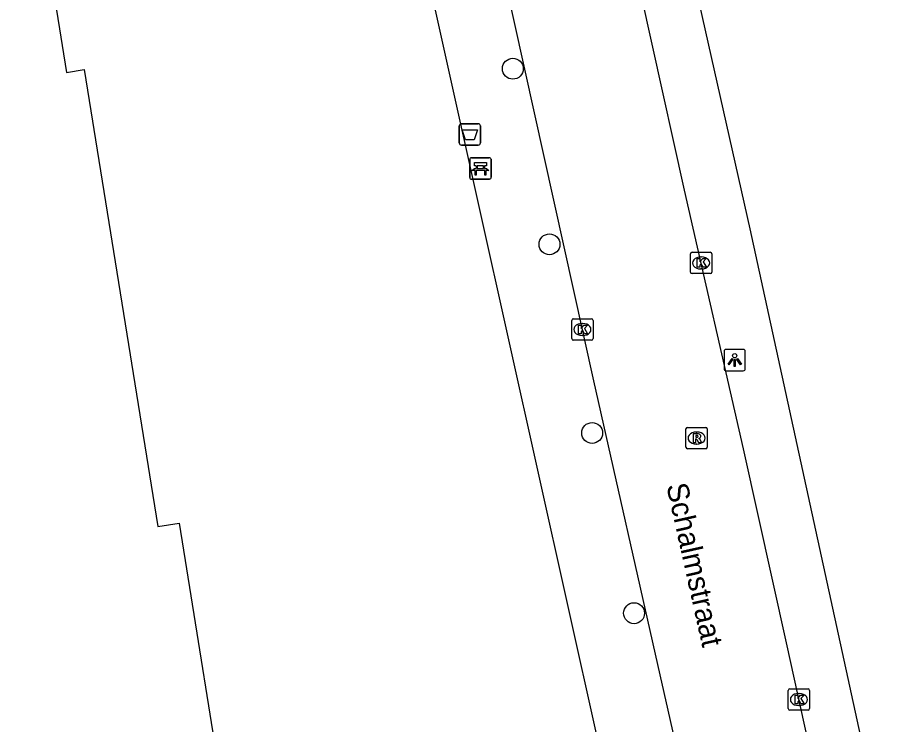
# Model space of a CAD drawing. Extents: x 162074 to 163034, y 381824 to 382557.
# Drawn here: x 162177.89 to 162219.29, y 382363.94 to 382397 of the extents above; entities that cross this region are included whole.
import ezdxf

# ---------------------------------------------------------------- set-up
doc = ezdxf.new("R2010")
doc.units = 0
for name, color, linetype in [('IMGEO_Afvalbak', 7, 'Continuous'), ('IMGEO_Bank', 7, 'Continuous'), ('IMGEO_Boom', 7, 'Continuous'), ('IMGEO_Kolk', 7, 'Continuous'), ('IMGEO_Lichtpunt', 7, 'Continuous'), ('IMGEO_Muur', 7, 'Continuous'), ('IMGEO_Openbare_ruimte_label', 7, 'Continuous'), ('IMGEO_Pand', 7, 'Continuous'), ('IMGEO_Rijbaan_lokaal_open', 7, 'Continuous'), ('IMGEO_Rioolput', 7, 'Continuous'), ('IMGEO_Voetpad_open', 7, 'Continuous')]:
    doc.layers.add(name, color=color, linetype=linetype)

msp = doc.modelspace()

# ---------------------------------------------------------------- linework, layer by layer
at = {"layer": 'IMGEO_Afvalbak'}
for p, q in [((162198.657, 382392.035), (162199.447, 382392.035)), ((162199.447, 382392.035), (162198.657, 382392.035)), ((162198.557, 382391.135), (162198.557, 382391.935)), ((162198.557, 382391.935), (162198.557, 382391.135)), ((162199.547, 382391.935), (162199.547, 382391.135)), ((162199.547, 382391.135), (162199.547, 382391.935)), ((162199.447, 382391.035), (162198.657, 382391.035)), ((162198.657, 382391.035), (162199.447, 382391.035))]:
    msp.add_line(p, q, dxfattribs=at)
msp.add_lwpolyline([(162198.7, 382391.749), (162199.404, 382391.749), (162199.255, 382391.279), (162198.849, 382391.279), (162198.7, 382391.749)], dxfattribs=at)
for centre, start, end in [((162198.657, 382391.935), 90, 180), ((162198.657, 382391.935), 90, 180), ((162199.447, 382391.935), 0, 90), ((162199.447, 382391.935), 360, 90), ((162198.657, 382391.135), 180, 270), ((162198.657, 382391.135), 180, 270), ((162199.447, 382391.135), 270, 0), ((162199.447, 382391.135), 270, 0)]:
    msp.add_arc(centre, 0.1, start, end, dxfattribs=at)
at = {"layer": 'IMGEO_Bank'}
for p, q in [((162199.048, 382389.521), (162199.048, 382390.362)), ((162199.048, 382390.362), (162199.048, 382389.521)), ((162199.123, 382390.446), (162199.964, 382390.446)), ((162199.964, 382390.446), (162199.123, 382390.446)), ((162200.048, 382390.371), (162200.048, 382389.53)), ((162200.048, 382389.53), (162200.048, 382390.371)), ((162199.357, 382389.952), (162199.357, 382390.058)), ((162199.401, 382390.058), (162199.401, 382389.952)), ((162199.689, 382390.064), (162199.407, 382390.064)), ((162199.407, 382389.946), (162199.689, 382389.946)), ((162199.695, 382389.952), (162199.695, 382390.058)), ((162199.739, 382390.058), (162199.739, 382389.952)), ((162199.745, 382389.844), (162199.352, 382389.844)), ((162199.973, 382389.446), (162199.132, 382389.446)), ((162199.132, 382389.446), (162199.973, 382389.446))]:
    msp.add_line(p, q, dxfattribs=at)
for points in [[(162199.295, 382389.844), (162199.153, 382389.844), (162199.265, 382389.946), (162199.351, 382389.946)], [(162199.351, 382390.064), (162199.265, 382390.064), (162199.265, 382390.225), (162199.828, 382390.225), (162199.828, 382390.064), (162199.745, 382390.064)], [(162199.745, 382389.946), (162199.828, 382389.946), (162199.94, 382389.844), (162199.801, 382389.844)], [(162199.345, 382389.837), (162199.345, 382389.63), (162199.302, 382389.63), (162199.302, 382389.837)], [(162199.795, 382389.837), (162199.795, 382389.63), (162199.751, 382389.63), (162199.751, 382389.837)]]:
    msp.add_lwpolyline(points, dxfattribs=at)
for centre, radius, start, end in [((162199.126, 382390.368), 0.0779, 92.4484, 184.2845), ((162199.126, 382390.368), 0.0779, 92.4484, 184.2845), ((162199.97, 382390.368), 0.0779, 2.4484, 94.2845), ((162199.97, 382390.368), 0.0779, 2.4484, 94.2845), ((162199.35, 382390.057), 0.00671, 2.8957, 87.1043), ((162199.35, 382389.953), 0.00671, 272.8957, 357.1043), ((162199.407, 382390.057), 0.00671, 92.8957, 177.1043), ((162199.407, 382389.953), 0.00671, 182.8957, 267.1043), ((162199.689, 382390.057), 0.00671, 2.8957, 87.1043), ((162199.689, 382389.953), 0.00671, 272.8957, 357.1043), ((162199.746, 382390.057), 0.00671, 92.8957, 177.1043), ((162199.746, 382389.953), 0.00671, 182.8957, 267.1043), ((162199.126, 382389.524), 0.0779, 182.4484, 274.2845), ((162199.126, 382389.524), 0.0779, 182.4484, 274.2845), ((162199.295, 382389.837), 0.00671, 2.8957, 87.1043), ((162199.352, 382389.837), 0.00671, 92.8957, 177.1043), ((162199.744, 382389.837), 0.00671, 2.8957, 87.1043), ((162199.801, 382389.837), 0.00671, 92.8957, 177.1043), ((162199.97, 382389.524), 0.0779, 272.4484, 4.2845), ((162199.97, 382389.524), 0.0779, 272.4484, 4.2845)]:
    msp.add_arc(centre, radius, start, end, dxfattribs=at)
at = {"layer": 'IMGEO_Boom'}
for centre in [(162201.067, 382394.61), (162202.78, 382386.395), (162204.776, 382377.568), (162206.738, 382369.135)]:
    msp.add_circle(centre, 0.489, dxfattribs=at)
at = {"layer": 'IMGEO_Kolk'}
for p, q in [((162209.376, 382385.098), (162209.376, 382385.95)), ((162209.451, 382386.024), (162210.303, 382386.024)), ((162209.864, 382385.804), (162209.889, 382385.804)), ((162210.377, 382385.95), (162210.377, 382385.098)), ((162210.303, 382385.024), (162209.451, 382385.024)), ((162209.887, 382385.244), (162209.862, 382385.244)), ((162203.895, 382382.91), (162204.747, 382382.91)), ((162203.82, 382381.984), (162203.82, 382382.836)), ((162204.308, 382382.69), (162204.333, 382382.69)), ((162204.821, 382382.836), (162204.821, 382381.984)), ((162204.331, 382382.13), (162204.306, 382382.13)), ((162204.747, 382381.91), (162203.895, 382381.91)), ((162213.953, 382364.671), (162213.953, 382365.523)), ((162214.028, 382365.597), (162214.88, 382365.597)), ((162214.954, 382365.523), (162214.954, 382364.671)), ((162214.441, 382365.377), (162214.466, 382365.377)), ((162214.464, 382364.817), (162214.439, 382364.817)), ((162214.88, 382364.597), (162214.028, 382364.597))]:
    msp.add_line(p, q, dxfattribs=at)
for points in [[(162209.376, 382385.098), (162209.376, 382385.95)], [(162209.451, 382386.024), (162210.303, 382386.024)], [(162210.377, 382385.95), (162210.377, 382385.098)], [(162209.697, 382385.724), (162209.82, 382385.724), (162209.82, 382385.573), (162209.95, 382385.724), (162210.114, 382385.724), (162209.968, 382385.573), (162210.121, 382385.324), (162209.969, 382385.324), (162209.884, 382385.488), (162209.82, 382385.421), (162209.82, 382385.324), (162209.697, 382385.324), (162209.697, 382385.724)], [(162210.303, 382385.024), (162209.451, 382385.024)], [(162203.895, 382382.91), (162204.747, 382382.91)], [(162203.82, 382381.984), (162203.82, 382382.836)], [(162204.141, 382382.61), (162204.264, 382382.61), (162204.264, 382382.459), (162204.394, 382382.61), (162204.558, 382382.61), (162204.412, 382382.459), (162204.565, 382382.21), (162204.413, 382382.21), (162204.328, 382382.374), (162204.264, 382382.307), (162204.264, 382382.21), (162204.141, 382382.21), (162204.141, 382382.61)], [(162204.821, 382382.836), (162204.821, 382381.984)], [(162204.747, 382381.91), (162203.895, 382381.91)], [(162213.953, 382364.671), (162213.953, 382365.523)], [(162214.028, 382365.597), (162214.88, 382365.597)], [(162214.954, 382365.523), (162214.954, 382364.671)], [(162214.274, 382365.297), (162214.397, 382365.297), (162214.397, 382365.146), (162214.527, 382365.297), (162214.691, 382365.297), (162214.545, 382365.146), (162214.698, 382364.897), (162214.546, 382364.897), (162214.461, 382365.061), (162214.397, 382364.994), (162214.397, 382364.897), (162214.274, 382364.897), (162214.274, 382365.297)], [(162214.88, 382364.597), (162214.028, 382364.597)]]:
    msp.add_lwpolyline(points, dxfattribs=at)
for centre, start, end in [((162209.453, 382385.948), 91.552, 178.448), ((162209.453, 382385.948), 91.552, 178.448), ((162210.301, 382385.948), 1.552, 88.448), ((162210.301, 382385.948), 1.552, 88.448), ((162209.453, 382385.1), 181.552, 268.448), ((162209.453, 382385.1), 181.552, 268.448), ((162210.301, 382385.1), 271.552, 358.448), ((162210.301, 382385.1), 271.552, 358.448), ((162203.897, 382382.834), 91.552, 178.448), ((162203.897, 382382.834), 91.552, 178.448), ((162204.745, 382382.834), 1.552, 88.448), ((162204.745, 382382.834), 1.552, 88.448), ((162203.897, 382381.986), 181.552, 268.448), ((162203.897, 382381.986), 181.552, 268.448), ((162204.745, 382381.986), 271.552, 358.448), ((162204.745, 382381.986), 271.552, 358.448), ((162214.03, 382365.521), 91.552, 178.448), ((162214.03, 382365.521), 91.552, 178.448), ((162214.878, 382365.521), 1.552, 88.448), ((162214.878, 382365.521), 1.552, 88.448), ((162214.03, 382364.673), 181.552, 268.448), ((162214.03, 382364.673), 181.552, 268.448), ((162214.878, 382364.673), 271.552, 358.448), ((162214.878, 382364.673), 271.552, 358.448)]:
    msp.add_arc(centre, 0.0765, start, end, dxfattribs=at)
for centre, major_axis, ratio, start_param, end_param in [((162209.863, 382385.524), (-0.387, 0.002), 0.722429, 4.712389, 7.853982), ((162209.888, 382385.524), (-0.39, 0.002), 0.717154, 1.570796, 4.712389), ((162204.307, 382382.41), (-0.387, 0.002), 0.722429, 4.712389, 7.853982), ((162204.332, 382382.41), (-0.39, 0.002), 0.717154, 1.570796, 4.712389), ((162214.44, 382365.097), (-0.387, 0.002), 0.722429, 4.712389, 7.853982), ((162214.465, 382365.097), (-0.39, 0.002), 0.717154, 1.570796, 4.712389)]:
    msp.add_ellipse(centre, major_axis=major_axis, ratio=ratio, start_param=start_param, end_param=end_param, dxfattribs=at)
at = {"layer": 'IMGEO_Lichtpunt'}
for p, q in [((162210.948, 382381.383), (162210.948, 382380.576)), ((162210.948, 382381.383), (162210.948, 382380.576)), ((162211.85, 382381.478), (162211.042, 382381.478)), ((162211.85, 382381.478), (162211.042, 382381.478)), ((162211.944, 382380.576), (162211.944, 382381.383)), ((162211.944, 382380.576), (162211.944, 382381.383)), ((162211.042, 382380.482), (162211.85, 382380.482)), ((162211.042, 382380.482), (162211.85, 382380.482))]:
    msp.add_line(p, q, dxfattribs=at)
for points in [[(162211.322, 382381.047), (162211.361, 382381.019), (162211.173, 382380.757), (162211.135, 382380.784), (162211.322, 382381.047)], [(162211.424, 382380.999), (162211.471, 382380.999), (162211.471, 382380.677), (162211.424, 382380.677), (162211.424, 382380.999)], [(162211.534, 382381.019), (162211.572, 382381.046), (162211.759, 382380.784), (162211.72, 382380.756), (162211.534, 382381.019)]]:
    msp.add_lwpolyline(points, dxfattribs=at)
msp.add_circle((162211.447, 382381.181), 0.0994, dxfattribs=at)
for centre, start, end in [((162211.042, 382381.383), 90, 180), ((162211.042, 382381.383), 90, 180), ((162211.85, 382381.383), 0, 90), ((162211.85, 382381.383), 0, 90), ((162211.042, 382380.576), 180, 270), ((162211.042, 382380.576), 180, 270), ((162211.85, 382380.576), 270, 0), ((162211.85, 382380.576), 270, 360)]:
    msp.add_arc(centre, 0.0946, start, end, dxfattribs=at)
at = {"layer": 'IMGEO_Muur'}
msp.add_lwpolyline([(162201.749, 382433.363), (162212.159, 382387.115), (162219.291, 382354.42)], dxfattribs=at)
at = {"layer": 'IMGEO_Pand'}
msp.add_lwpolyline([(162177.894, 382408.642), (162180.179, 382394.433), (162181.012, 382394.567), (162184.45, 382373.191), (162185.45, 382373.352), (162187.777, 382358.879), (162188.721, 382359.031), (162190.366, 382348.801), (162191.515, 382348.989), (162193.159, 382338.732)], dxfattribs=at)
at = {"layer": 'IMGEO_Rijbaan_lokaal_open'}
for points in [[(162217.002, 382353.59), (162215.522, 382360.228), (162213.902, 382367.604), (162211.861, 382376.82), (162209.1, 382388.925), (162206.073, 382402.602)], [(162215.43, 382331.716), (162215.415, 382331.806), (162214.019, 382338.534), (162213.24, 382342.326), (162210.541, 382354.891), (162207.965, 382366.255), (162204.854, 382380.009), (162201.146, 382396.768), (162200.137, 382401.301)]]:
    msp.add_lwpolyline(points, dxfattribs=at)
at = {"layer": 'IMGEO_Rioolput'}
for p, q in [((162209.164, 382376.904), (162209.164, 382377.756)), ((162209.239, 382377.83), (162210.091, 382377.83)), ((162209.652, 382377.61), (162209.677, 382377.61)), ((162210.165, 382377.756), (162210.165, 382376.904)), ((162210.091, 382376.83), (162209.239, 382376.83)), ((162209.675, 382377.05), (162209.65, 382377.05))]:
    msp.add_line(p, q, dxfattribs=at)
for points in [[(162209.164, 382376.904), (162209.164, 382377.756)], [(162209.239, 382377.83), (162210.091, 382377.83)], [(162209.753, 382377.528), (162209.501, 382377.53), (162209.501, 382377.13)], [(162210.165, 382377.756), (162210.165, 382376.904)], [(162209.501, 382377.13), (162209.625, 382377.13), (162209.625, 382377.292), (162209.636, 382377.292)], [(162209.679, 382377.449), (162209.625, 382377.449), (162209.625, 382377.368)], [(162209.625, 382377.368), (162209.677, 382377.368)], [(162209.683, 382377.263), (162209.754, 382377.13), (162209.894, 382377.13), (162209.829, 382377.256)], [(162210.091, 382376.83), (162209.239, 382376.83)]]:
    msp.add_lwpolyline(points, dxfattribs=at)
for centre, radius, start, end in [((162209.241, 382377.754), 0.0765, 91.552, 178.448), ((162209.241, 382377.754), 0.0765, 91.552, 178.448), ((162209.752, 382377.418), 0.109, 350.3612, 89.416), ((162210.089, 382377.754), 0.0765, 1.552, 88.448), ((162210.089, 382377.754), 0.0765, 1.552, 88.448), ((162209.635, 382377.239), 0.0533, 26.0293, 88.6989), ((162209.661, 382377.557), 0.19, 274.7715, 282.9687), ((162209.685, 382377.353), 0.0964, 77.0061, 93.1865), ((162209.699, 382377.41), 0.0378, 276.6634, 79.6772), ((162209.75, 382377.418), 0.112, 277.5842, 350.9817), ((162209.734, 382377.203), 0.108, 29.5134, 73.7905), ((162209.241, 382376.906), 0.0765, 181.552, 268.448), ((162209.241, 382376.906), 0.0765, 181.552, 268.448), ((162210.089, 382376.906), 0.0765, 271.552, 358.448), ((162210.089, 382376.906), 0.0765, 271.552, 358.448)]:
    msp.add_arc(centre, radius, start, end, dxfattribs=at)
for centre, major_axis, ratio, start_param, end_param in [((162209.651, 382377.33), (-0.387, 0.002), 0.722429, 4.712389, 7.853982), ((162209.676, 382377.33), (-0.39, 0.002), 0.717154, 1.570796, 4.712389)]:
    msp.add_ellipse(centre, major_axis=major_axis, ratio=ratio, start_param=start_param, end_param=end_param, dxfattribs=at)
at = {"layer": 'IMGEO_Voetpad_open'}
for points in [[(162211.289, 382334.856), (162210.341, 382339.51), (162207.52, 382351.925), (162206.767, 382355.478), (162206.435, 382356.971), (162187.002, 382444.317), (162186.247, 382447.946), (162184.832, 382454.138)], [(162201.749, 382433.363), (162212.159, 382387.115), (162219.291, 382354.42)]]:
    msp.add_lwpolyline(points, dxfattribs=at)

# ---------------------------------------------------------------- texts
at = {"layer": 'IMGEO_Openbare_ruimte_label'}
msp.add_text('Schalmstraat', height=1, rotation=282.591, dxfattribs=at).set_placement((162208.244, 382375.11))

doc.saveas('drawing.dxf')
